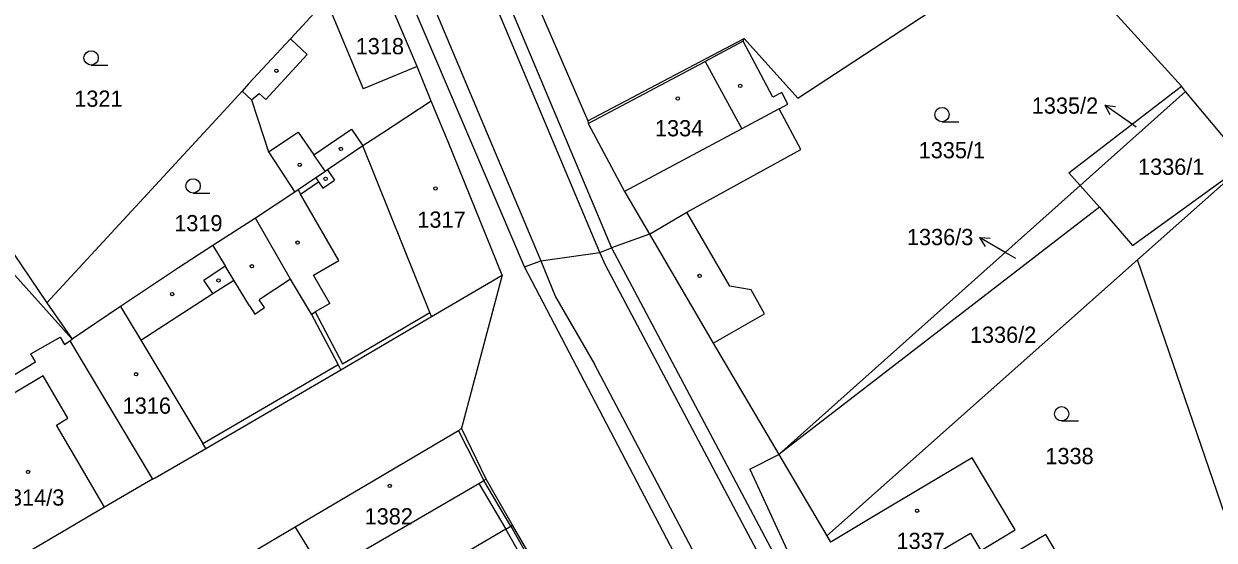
# Model space of a CAD drawing. Extents: x -724107 to -720612, y -1045267 to -1038441.
# Drawn here: x -722280.4 to -722155.8, y -1043907.9 to -1043853.9 of the extents above; entities that cross this region are included whole.
import ezdxf

# ---------------------------------------------------------------- set-up
doc = ezdxf.new("R2010")
doc.units = 0
for name, color, linetype in [('Hranice parcel', 7, 'Continuous'), ('Parcelní čísla', 7, 'Continuous'), ('Pop  PČ popisy', 7, 'Continuous'), ('Vnitřní kresba', 7, 'Continuous'), ('Značky budov', 7, 'Continuous'), ('Značky kultur', 7, 'Continuous')]:
    doc.layers.add(name, color=color, linetype=linetype)

msp = doc.modelspace()

# ---------------------------------------------------------------- linework, layer by layer
at = {"layer": 'Hranice parcel'}
for p, q in [((-722227.96, -1043879.3), (-722251.29, -1043824.64)), ((-722159.2, -1043860.38), (-722173.48, -1043844.65)), ((-722226.79, -1043851.46), (-722221.32, -1043864.01)), ((-722221.32, -1043864.01), (-722204.98, -1043855.39)), ((-722169.8, -1043870.78), (-722158.77, -1043860.94)), ((-722158.77, -1043860.94), (-722159.2, -1043860.38)), ((-722152.47, -1043868.5), (-722158.77, -1043860.94)), ((-722291.25, -1043863.51), (-722277.95, -1043883.07)), ((-722275.3, -1043886.87), (-722293.86, -1043866.23)), ((-722163.8, -1043878.56), (-722152.47, -1043868.5)), ((-722201.36, -1043898.94), (-722169.8, -1043870.78)), ((-722169.8, -1043870.78), (-722167.78, -1043873.05)), ((-722252, -1043871.47), (-722256.13, -1043874.2)), ((-722167.78, -1043873.05), (-722201.36, -1043898.94)), ((-722214.89, -1043875.87), (-722218.86, -1043877.33)), ((-722214.89, -1043875.87), (-722208.2, -1043887.28)), ((-722196.33, -1043907.46), (-722163.8, -1043878.56)), ((-722152.41, -1043911.86), (-722163.8, -1043878.56)), ((-722230.29, -1043880.16), (-722234.55, -1043896.2)), ((-722277.95, -1043883.07), (-722275.3, -1043886.87)), ((-722275.55, -1043887.04), (-722275.3, -1043886.87)), ((-722275.55, -1043887.04), (-722266.91, -1043901.53)), ((-722208.2, -1043887.28), (-722201.36, -1043898.94)), ((-722201.36, -1043898.94), (-722196.33, -1043907.46)), ((-722196.33, -1043907.46), (-722195.95, -1043908.13))]:
    msp.add_line(p, q, dxfattribs=at)
for points in [[(-722268.57, -1043749.61), (-722250.61, -1043800.16), (-722239.01, -1043829.34), (-722218.86, -1043877.33)], [(-722204.98, -1043855.39), (-722199.37, -1043861.66), (-722173.48, -1043844.65)], [(-722243.15, -1043849.05), (-722248.71, -1043851.35), (-722252.47, -1043855.45), (-722256.84, -1043860.15), (-722257.53, -1043860.92)], [(-722237.72, -1043861.97), (-722239.2, -1043858.34), (-722243.15, -1043849.05)], [(-722208.2, -1043887.28), (-722202.85, -1043884.22), (-722204.24, -1043881.72), (-722206.48, -1043881.31), (-722210.98, -1043873.57), (-722199.05, -1043867.01), (-722201.31, -1043862.77), (-722200.4, -1043862.28), (-722201.04, -1043861.06), (-722201.96, -1043861.55), (-722205.09, -1043855.69), (-722204.98, -1043855.39)], [(-722257.53, -1043860.92), (-722259.42, -1043863), (-722277.95, -1043883.07)], [(-722257.53, -1043860.92), (-722256.53, -1043861.83), (-722254.77, -1043867.27), (-722252, -1043871.47)], [(-722169.8, -1043870.78), (-722170.99, -1043869.45), (-722159.2, -1043860.38)], [(-722237.72, -1043861.97), (-722242.82, -1043865.3), (-722244.87, -1043866.64), (-722248.57, -1043869.15), (-722248.8, -1043869.31), (-722249.81, -1043869.99), (-722251.65, -1043871.24), (-722252, -1043871.47)], [(-722230.29, -1043880.16), (-722235.97, -1043866.22), (-722237.72, -1043861.97)], [(-722221.32, -1043864.01), (-722221.31, -1043864.31), (-722217.51, -1043871.4), (-722214.89, -1043875.87)], [(-722167.78, -1043873.05), (-722164.31, -1043877.06), (-722152.47, -1043868.5)], [(-722256.13, -1043874.2), (-722260.59, -1043877.08), (-722264.19, -1043879.4), (-722270.25, -1043883.47), (-722275.3, -1043886.87)], [(-722247.2, -1043890.08), (-722247.48, -1043889.54), (-722250.24, -1043884.24), (-722252.46, -1043880.59), (-722256.13, -1043874.2)], [(-722227.96, -1043879.3), (-722226.27, -1043878.66), (-722220.08, -1043877.79), (-722218.86, -1043877.33)], [(-722218.86, -1043877.33), (-722153.47, -1044000.55), (-722120.24, -1044065.07), (-722058.13, -1044202.66), (-721998.33, -1044333.24)], [(-722025.95, -1044300.34), (-722038.96, -1044271.2), (-722065.26, -1044209.58), (-722129.19, -1044067.94), (-722161.67, -1044006), (-722227.96, -1043879.3)], [(-722247.2, -1043890.08), (-722237.7, -1043884.51), (-722230.29, -1043880.16)], [(-722287.7, -1043905.09), (-722289.27, -1043902.4), (-722286.4, -1043900.69), (-722288.08, -1043897.62), (-722289.24, -1043898.32), (-722289.94, -1043897.15), (-722288.79, -1043896.46), (-722286.88, -1043895.32), (-722288.26, -1043893.08), (-722284.83, -1043891.02), (-722284.08, -1043892.27), (-722283.33, -1043891.79), (-722282.44, -1043891.25), (-722279.13, -1043889.25), (-722279.62, -1043888.41), (-722276.58, -1043886.65), (-722276.12, -1043887.43), (-722275.55, -1043887.04)], [(-722266.91, -1043901.53), (-722266.63, -1043901.39), (-722261.32, -1043898.33), (-722247.2, -1043890.08)], [(-722234.55, -1043896.2), (-722234.87, -1043896.48), (-722251.96, -1043906.57), (-722255.73, -1043908.8), (-722258.45, -1043910.4)], [(-722226.84, -1043910.43), (-722229.21, -1043906.33), (-722231.99, -1043901.54), (-722234.55, -1043896.2)], [(-722167.5, -1043920.85), (-722169.93, -1043913.15), (-722173.4, -1043907.31), (-722177.16, -1043909.54), (-722181.8, -1043912.3), (-722183.43, -1043913.27), (-722185.53, -1043909.71), (-722181.28, -1043907.19), (-722180.21, -1043908.99), (-722176.61, -1043906.85), (-722181.12, -1043899.29), (-722190.72, -1043905.01), (-722195.81, -1043908.05), (-722195.95, -1043908.13)], [(-722266.91, -1043901.53), (-722271.91, -1043904.45), (-722283.93, -1043911.52)]]:
    msp.add_lwpolyline(points, dxfattribs=at)
at = {"layer": 'Pop  PČ popisy'}
for p, q in [((-722164.77, -1043864.09), (-722167.23, -1043862.37)), ((-722167.23, -1043862.37), (-722166.12, -1043862.53)), ((-722167.23, -1043862.37), (-722166.7, -1043863.35)), ((-722163.95, -1043864.67), (-722164.77, -1043864.09)), ((-722177.75, -1043877.73), (-722180.35, -1043876.23)), ((-722180.35, -1043876.23), (-722179.23, -1043876.3)), ((-722180.35, -1043876.23), (-722179.73, -1043877.16)), ((-722176.54, -1043878.43), (-722177.75, -1043877.73))]:
    msp.add_line(p, q, dxfattribs=at)
at = {"layer": 'Vnitřní kresba'}
for p, q in [((-722249.21, -1043824.07), (-722226.27, -1043878.66)), ((-722220.08, -1043877.79), (-722240.28, -1043829.82)), ((-722248.71, -1043851.35), (-722244.84, -1043860.66)), ((-722252.47, -1043855.45), (-722250.72, -1043857.08)), ((-722205.09, -1043855.69), (-722209.04, -1043857.79)), ((-722255.03, -1043861.79), (-722250.72, -1043857.08)), ((-722239.2, -1043858.34), (-722244.84, -1043860.66)), ((-722221.31, -1043864.31), (-722209.04, -1043857.79)), ((-722209.04, -1043857.79), (-722205.21, -1043864.85)), ((-722256.53, -1043861.83), (-722255.73, -1043861.15)), ((-722255.03, -1043861.79), (-722255.73, -1043861.15)), ((-722201.31, -1043862.77), (-722205.21, -1043864.85)), ((-722254.77, -1043867.27), (-722251.65, -1043865.22)), ((-722251.65, -1043865.22), (-722250.02, -1043867.56)), ((-722250.02, -1043867.56), (-722246.06, -1043864.88)), ((-722246.06, -1043864.88), (-722244.87, -1043866.64)), ((-722205.21, -1043864.85), (-722217.51, -1043871.4)), ((-722237.87, -1043884.09), (-722244.87, -1043866.64)), ((-722248.8, -1043869.31), (-722250.02, -1043867.56)), ((-722248.57, -1043869.15), (-722248.29, -1043869.57)), ((-722248.29, -1043869.57), (-722247.84, -1043870.23)), ((-722251.4, -1043871.68), (-722249.52, -1043870.41)), ((-722249.81, -1043869.99), (-722249.52, -1043870.41)), ((-722249.52, -1043870.41), (-722249.08, -1043871.07)), ((-722249.08, -1043871.07), (-722247.84, -1043870.23)), ((-722251.65, -1043871.24), (-722251.4, -1043871.68)), ((-722247.39, -1043878.65), (-722251.4, -1043871.68)), ((-722214.89, -1043875.87), (-722210.98, -1043873.57)), ((-722260.59, -1043877.08), (-722259.28, -1043879.21)), ((-722219.48, -1043879.14), (-722220.08, -1043877.79)), ((-722261.51, -1043880.71), (-722259.28, -1043879.21)), ((-722258.37, -1043880.69), (-722259.28, -1043879.21)), ((-722250.05, -1043880.19), (-722247.39, -1043878.65)), ((-722226.27, -1043878.66), (-722224.73, -1043882.45)), ((-722154.68, -1044001.35), (-722219.48, -1043879.14)), ((-722260.57, -1043882.11), (-722261.51, -1043880.71)), ((-722260.57, -1043882.11), (-722258.37, -1043880.69)), ((-722256.74, -1043883.4), (-722258.37, -1043880.69)), ((-722252.46, -1043880.59), (-722255.73, -1043882.74)), ((-722248.35, -1043883.15), (-722250.05, -1043880.19)), ((-722268.13, -1043886.99), (-722260.57, -1043882.11)), ((-722270.25, -1043883.47), (-722268.13, -1043886.99)), ((-722256.74, -1043883.4), (-722256.19, -1043884.24)), ((-722255.18, -1043883.57), (-722255.73, -1043882.74)), ((-722248.35, -1043883.15), (-722249.86, -1043884.02)), ((-722224.73, -1043882.45), (-722220.65, -1043889.49)), ((-722256.19, -1043884.24), (-722255.18, -1043883.57)), ((-722250.24, -1043884.24), (-722249.86, -1043884.02)), ((-722249.86, -1043884.02), (-722247.02, -1043889.45)), ((-722247.02, -1043889.45), (-722237.87, -1043884.09)), ((-722237.7, -1043884.51), (-722237.87, -1043884.09)), ((-722268.13, -1043886.99), (-722261.63, -1043897.81)), ((-722261.63, -1043897.81), (-722247.48, -1043889.54)), ((-722159.76, -1044004.73), (-722220.65, -1043889.49)), ((-722234.87, -1043896.48), (-722232.23, -1043901.66)), ((-722261.32, -1043898.33), (-722261.63, -1043897.81)), ((-722271.91, -1043904.45), (-722274.83, -1043899.49)), ((-722204.39, -1043900.49), (-722201.36, -1043898.94)), ((-722204.39, -1043900.49), (-722199.42, -1043911.2)), ((-722248.99, -1043911.41), (-722232.75, -1043901.97)), ((-722232.75, -1043901.97), (-722232.23, -1043901.66)), ((-722232.75, -1043901.97), (-722229.92, -1043906.75)), ((-722231.99, -1043901.54), (-722232.23, -1043901.66)), ((-722229.41, -1043906.45), (-722232.23, -1043901.66)), ((-722251.96, -1043906.57), (-722248.99, -1043911.41)), ((-722229.92, -1043906.75), (-722236.1, -1043910.4)), ((-722229.92, -1043906.75), (-722229.41, -1043906.45)), ((-722227.61, -1043910.83), (-722229.92, -1043906.75)), ((-722229.41, -1043906.45), (-722229.21, -1043906.33)), ((-722229.41, -1043906.45), (-722227.08, -1043910.55))]:
    msp.add_line(p, q, dxfattribs=at)
for points in [[(-722275.77, -1043895.15), (-722278.36, -1043890.73), (-722283.94, -1043894.03), (-722281.68, -1043897.88), (-722286.4, -1043900.69)], [(-722274.83, -1043899.49), (-722276.95, -1043895.88), (-722275.77, -1043895.15)]]:
    msp.add_lwpolyline(points, dxfattribs=at)
at = {"layer": 'Značky budov'}
for centre in [(-722253.93, -1043858.77), (-722205.39, -1043860.36), (-722211.92, -1043861.68), (-722247.18, -1043866.96), (-722251.49, -1043868.61), (-722248.79, -1043870.09), (-722237.28, -1043871.09), (-722251.72, -1043876.76), (-722256.49, -1043879.24), (-722259.99, -1043880.73), (-722209.63, -1043880.26), (-722264.85, -1043882.16), (-722268.62, -1043890.54), (-722279.92, -1043900.77), (-722242.07, -1043902.24), (-722186.87, -1043904.84)]:
    msp.add_circle(centre, 0.175, dxfattribs=at)
at = {"layer": 'Značky kultur'}
for p, q in [((-722273.32, -1043858.18), (-722271.57, -1043858.18)), ((-722184.26, -1043864.11), (-722182.51, -1043864.11)), ((-722262.65, -1043871.58), (-722260.9, -1043871.58)), ((-722171.74, -1043895.44), (-722169.99, -1043895.44))]:
    msp.add_line(p, q, dxfattribs=at)
for centre in [(-722273.32, -1043857.43), (-722184.26, -1043863.36), (-722262.65, -1043870.83), (-722171.74, -1043894.69)]:
    msp.add_circle(centre, 0.75, dxfattribs=at)

# ---------------------------------------------------------------- texts
at = {"layer": 'Parcelní čísla'}
for s, p in [('1318', (-722245.63, -1043857.05)), ('1321', (-722275.09, -1043862.55)), ('1335/2', (-722174.87, -1043863.27)), ('1334', (-722214.31, -1043865.64)), ('1335/1', (-722186.71, -1043867.94)), ('1336/1', (-722163.75, -1043869.67)), ('1317', (-722239.18, -1043875.21)), ('1319', (-722264.63, -1043875.58)), ('1336/3', (-722187.94, -1043877.03)), ('1336/2', (-722181.35, -1043887.26)), ('1316', (-722270.02, -1043894.68)), ('1338', (-722173.45, -1043899.96)), ('1314/3', (-722283.08, -1043904.3)), ('1382', (-722244.7, -1043906.27)), ('1337', (-722189.03, -1043908.84))]:
    msp.add_text(s, height=1.7, dxfattribs=at).set_placement(p)

doc.saveas('drawing.dxf')
